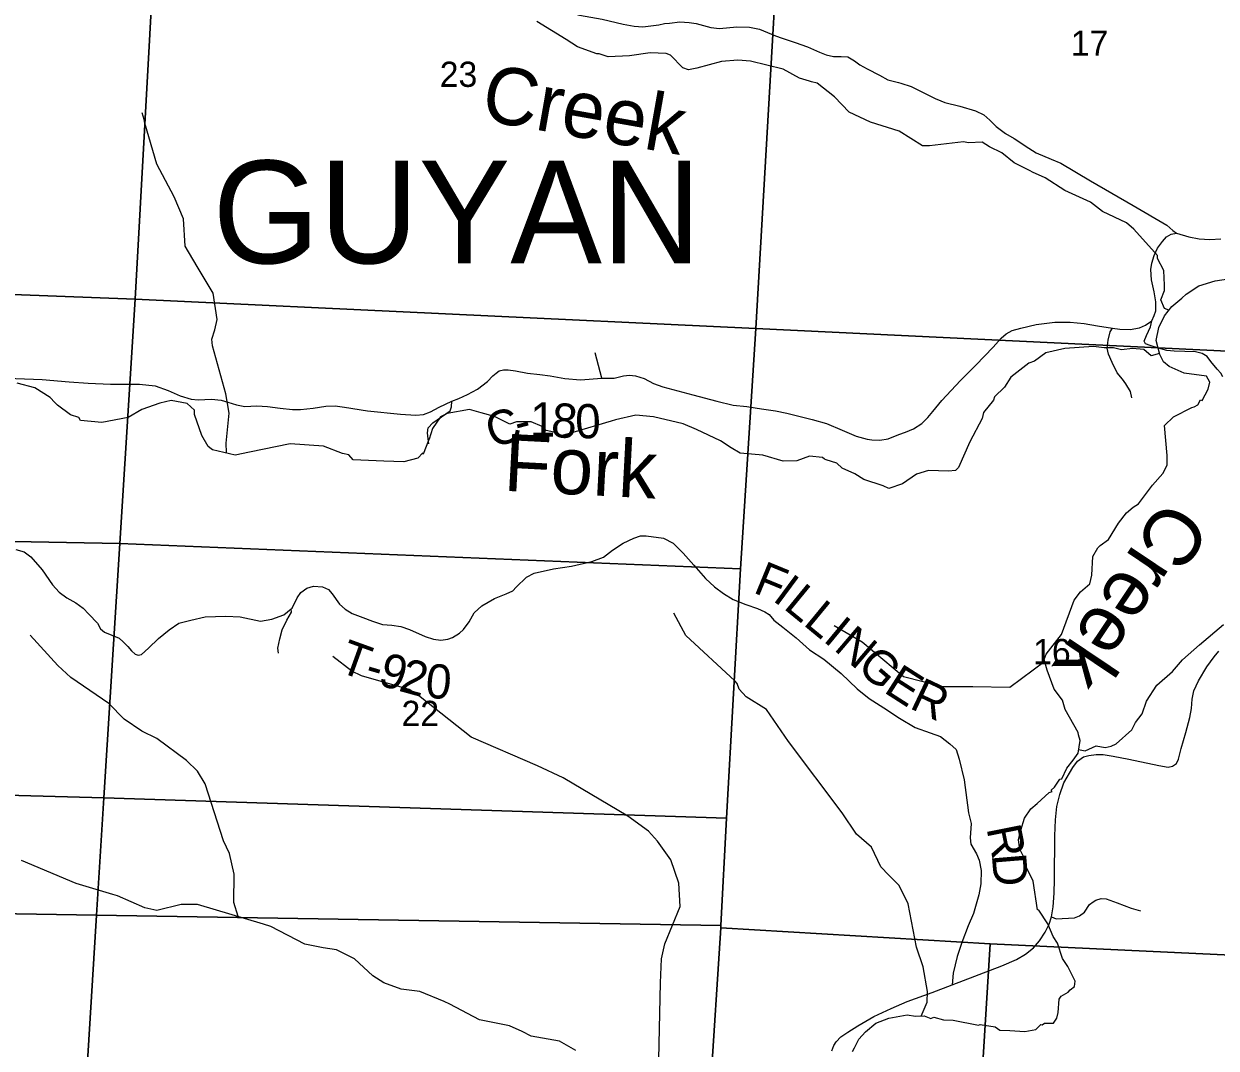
# Model space of a CAD drawing. Extents: x 1878108 to 2183446, y 146837 to 508383.
# Drawn here: x 2019274 to 2029722, y 228134 to 237108 of the extents above; entities that cross this region are included whole.
import ezdxf

# ---------------------------------------------------------------- set-up
doc = ezdxf.new("R2010")
doc.units = 0
for name, color, linetype in [('GM_X_County_Road', 7, 'Continuous'), ('GM_X_County_Road_Text', 7, 'Continuous'), ('GM_X_Minor_River', 7, 'Continuous'), ('GM_X_Minor_River_Text', 7, 'Continuous'), ('GM_X_Section', 7, 'Continuous'), ('GM_X_Section_Text', 7, 'Continuous'), ('GM_X_State_Route', 7, 'Continuous'), ('GM_X_Township_Road', 7, 'Continuous'), ('GM_X_Township_Road_Text', 7, 'Continuous'), ('GM_X_Township_ROW', 7, 'Continuous'), ('GM_X_Township_Text', 7, 'Continuous')]:
    doc.layers.add(name, color=color, linetype=linetype)

msp = doc.modelspace()

# ---------------------------------------------------------------- linework, layer by layer
at = {"layer": 'GM_X_County_Road'}
for points in [[(2024112, 237192), (2024143, 237184), (2024342, 237149), (2024527, 237105), (2024624, 237087), (2024699, 237083), (2024838, 237100), (2024887, 237110), (2024933, 237114), (2025024, 237125), (2025104, 237119), (2025165, 237110), (2025294, 237077), (2025371, 237068), (2025522, 237081), (2025633, 237080), (2025722, 237061), (2025862, 237002), (2025919, 236983)], [(2025919, 236983), (2026033, 236944), (2026142, 236907), (2026246, 236861), (2026306, 236837), (2026369, 236821), (2026437, 236822), (2026495, 236819), (2026552, 236785), (2026601, 236748), (2026663, 236715), (2026771, 236659), (2026845, 236619), (2026939, 236594)], [(2026939, 236594), (2026960, 236588), (2027050, 236559), (2027142, 236514), (2027266, 236451), (2027276, 236447)], [(2027276, 236447), (2027346, 236419), (2027476, 236386), (2027614, 236346), (2027686, 236310), (2027740, 236264), (2027794, 236210), (2027877, 236147), (2027953, 236105), (2028081, 236019), (2028144, 235978), (2028276, 235922), (2028361, 235887), (2028620, 235733), (2028994, 235516), (2029290, 235345), (2029342, 235297), (2029375, 235274)], [(2020287, 233951), (2020426, 233937), (2020540, 233897), (2020643, 233849), (2020740, 233819), (2020801, 233813), (2020920, 233820), (2021005, 233812), (2021063, 233794), (2021138, 233769), (2021210, 233757), (2021316, 233761), (2021409, 233755), (2021520, 233740), (2021628, 233730), (2021698, 233729), (2021809, 233741), (2021922, 233758), (2022003, 233761), (2022085, 233751), (2022285, 233718), (2022574, 233688), (2022710, 233679), (2022777, 233687), (2022837, 233708), (2022915, 233751), (2023025, 233801), (2023086, 233827), (2023161, 233862), (2023251, 233907), (2023336, 233974), (2023385, 234024), (2023413, 234047), (2023439, 234067), (2023477, 234076), (2023517, 234078), (2023582, 234067), (2023687, 234047), (2023796, 234037), (2023886, 234025), (2024016, 234002), (2024153, 233990), (2024340, 234004), (2024448, 234004), (2024530, 234024), (2024583, 234030), (2024635, 234025), (2024709, 234002), (2024792, 233957), (2024873, 233929), (2025137, 233858), (2025346, 233803), (2025491, 233768), (2025609, 233756), (2025738, 233735), (2025860, 233719), (2025959, 233698), (2026182, 233643), (2026309, 233606), (2026445, 233547), (2026569, 233496), (2026664, 233470), (2026704, 233463), (2026775, 233460), (2026848, 233471), (2026942, 233509), (2026999, 233532), (2027071, 233561), (2027143, 233606), (2027197, 233660), (2027241, 233713), (2027318, 233807), (2027482, 233984), (2027617, 234119), (2027768, 234275), (2027839, 234353), (2027882, 234391), (2027935, 234422), (2028011, 234442), (2028146, 234473), (2028309, 234496), (2028444, 234495), (2028567, 234483), (2028683, 234462), (2028814, 234441), (2028878, 234433), (2028969, 234430), (2029051, 234444), (2029104, 234468), (2029158, 234506), (2029180, 234553), (2029193, 234595), (2029193, 234674), (2029180, 234761), (2029157, 234866), (2029150, 234955), (2029158, 235012), (2029179, 235079), (2029209, 235143), (2029252, 235202), (2029287, 235242), (2029328, 235265), (2029375, 235274)], [(2029375, 235274), (2029482, 235243), (2029574, 235226), (2029666, 235220), (2029762, 235226)], [(2018604, 233931), (2018664, 233946), (2018917, 233997), (2019047, 234008), (2019435, 233993), (2019672, 233973), (2019838, 233959), (2020033, 233950), (2020194, 233951), (2020284, 233951), (2020287, 233951)]]:
    msp.add_lwpolyline(points, dxfattribs=at)
at = {"layer": 'GM_X_Minor_River'}
for points in [[(2029309, 234600), (2029271, 234613), (2029239, 234691), (2029269, 234771), (2029269, 234818), (2029265, 234946), (2029207, 235052), (2029207, 235078), (2029001, 235309), (2028937, 235365), (2028725, 235463), (2028622, 235547), (2028396, 235648), (2028224, 235758), (2028112, 235808), (2028094, 235820), (2027953, 235892), (2027845, 235978), (2027737, 236032), (2027673, 236072), (2027553, 236066), (2027509, 236074), (2027210, 236041), (2027148, 236041), (2026946, 236169), (2026693, 236248), (2026507, 236334), (2026377, 236468), (2026225, 236590), (2026176, 236600), (2026158, 236606), (2026070, 236632), (2025928, 236710), (2025642, 236781), (2025531, 236789), (2025389, 236779), (2025173, 236720), (2025098, 236704), (2025048, 236722), (2024942, 236834), (2024904, 236850), (2024762, 236855), (2024581, 236829), (2024395, 236820), (2024315, 236846), (2024295, 236846), (2024127, 236906), (2024028, 236970), (2023770, 237128)], [(2021049, 233353), (2021047, 233435), (2021073, 233697), (2021044, 233868), (2020927, 234287), (2020923, 234347), (2020947, 234426), (2020968, 234518), (2020933, 234748), (2020792, 234981), (2020688, 235160), (2020673, 235401), (2020593, 235592), (2020440, 235880), (2020335, 236238), (2020328, 236270), (2020310, 236329)], [(2028867, 232733), (2028937, 232824), (2028995, 232873), (2029043, 232903), (2029165, 233066), (2029256, 233170), (2029294, 233242), (2029294, 233325), (2029270, 233590), (2029348, 233666), (2029509, 233747), (2029531, 233753), (2029561, 233769), (2029585, 233813), (2029601, 233807), (2029653, 233908), (2029667, 233968), (2029637, 234022), (2029441, 234048), (2029311, 234105), (2029262, 234147), (2029228, 234212), (2029197, 234334), (2029219, 234448), (2029269, 234549), (2029335, 234633), (2029421, 234706), (2029459, 234740), (2029572, 234812), (2029714, 234857), (2029989, 234898)], [(2029225, 234221), (2029154, 234201), (2029090, 234255), (2028988, 234263), (2028894, 234251), (2028824, 234271), (2028740, 234271), (2028647, 234280), (2028395, 234264), (2028230, 234225), (2028132, 234153), (2028080, 234135), (2027924, 234012), (2027867, 233925), (2027779, 233839), (2027771, 233811), (2027683, 233704), (2027671, 233650), (2027564, 233445), (2027466, 233220), (2027438, 233196), (2027378, 233190), (2027201, 233195), (2027097, 233163), (2026973, 233078), (2026853, 233036), (2026805, 233062), (2026634, 233116), (2026556, 233166), (2026446, 233216), (2026398, 233260), (2026304, 233288), (2026290, 233294), (2026274, 233308), (2026159, 233321), (2026047, 233279), (2025929, 233277), (2025749, 233330), (2025552, 233348), (2025472, 233394), (2025380, 233456), (2025170, 233554), (2025053, 233603), (2024791, 233665), (2024637, 233679), (2024460, 233638), (2024420, 233628), (2024085, 233529), (2023979, 233498), (2023919, 233532), (2023851, 233546), (2023815, 233580), (2023721, 233622), (2023592, 233622), (2023532, 233602), (2023398, 233669), (2023282, 233701), (2023180, 233729), (2022985, 233694), (2022925, 233664), (2022855, 233564), (2022825, 233469), (2022821, 233459), (2022775, 233337), (2022771, 233349), (2022726, 233302), (2022604, 233270), (2022430, 233276), (2022161, 233287), (2022121, 233331), (2022067, 233345), (2021901, 233409), (2021608, 233428), (2021253, 233355), (2021127, 233330), (2020929, 233376), (2020917, 233384), (2020889, 233404), (2020835, 233502), (2020769, 233685), (2020771, 233723), (2020707, 233783), (2020566, 233808), (2020466, 233786), (2020308, 233729), (2020190, 233659), (2019957, 233616), (2019771, 233634), (2019755, 233658), (2019682, 233684), (2019570, 233768), (2019546, 233792), (2019506, 233834), (2019372, 233918), (2019216, 233961)], [(2028008, 230031), (2028010, 230045), (2028044, 230149), (2028097, 230230), (2028155, 230278), (2028259, 230375), (2028285, 230383), (2028277, 230395), (2028305, 230421), (2028353, 230489), (2028371, 230493), (2028414, 230586), (2028470, 230658), (2028512, 230718), (2028530, 230829), (2028516, 230879), (2028512, 230899), (2028398, 231101), (2028376, 231182), (2028304, 231280), (2028242, 231446), (2028216, 231540), (2028234, 231587), (2028368, 231757), (2028477, 232059), (2028533, 232131), (2028615, 232201), (2028632, 232278), (2028642, 232442), (2028686, 232517), (2028706, 232539), (2028780, 232589), (2028867, 232733)], [(2027138, 228415), (2027189, 228537), (2027193, 228631), (2027154, 228847), (2027097, 229019), (2027023, 229398), (2026944, 229559), (2026855, 229650), (2026783, 229721), (2026703, 229896), (2026571, 230008), (2026445, 230195), (2025975, 230821), (2025781, 231100), (2025605, 231212), (2025543, 231280), (2025525, 231328), (2025506, 231353), (2025075, 231748), (2024969, 231946)], [(2028517, 230749), (2028576, 230739), (2028670, 230783), (2028750, 230769), (2028802, 230779), (2028847, 230801), (2028983, 230924), (2029015, 230986), (2029075, 231063), (2029113, 231175), (2029204, 231314), (2029340, 231433), (2029428, 231535), (2029575, 231666), (2029787, 231845)], [(2021153, 229286), (2021114, 229411), (2021116, 229658), (2021077, 229839), (2021023, 229949), (2020864, 230451), (2020796, 230560), (2020699, 230655), (2020441, 230846), (2020309, 230910), (2020155, 231017), (2020018, 231154), (2019687, 231381), (2019571, 231485), (2019329, 231751)], [(2028221, 231521), (2027913, 231295), (2027590, 231299), (2027328, 231299), (2026982, 231386), (2026620, 231691), (2026375, 231833)], [(2024683, 227722), (2024761, 227829), (2024838, 228036), (2024852, 228707), (2024862, 228916), (2024890, 229048), (2025026, 229374), (2025013, 229580), (2024945, 229784), (2024826, 229948), (2024747, 230034), (2024568, 230167), (2023999, 230503), (2023776, 230608), (2023195, 230859), (2022734, 231224), (2022650, 231277), (2022232, 231395), (2022148, 231437), (2021981, 231564)], [(2026535, 228105), (2026553, 228137), (2026590, 228211), (2026650, 228276), (2026740, 228352), (2026854, 228395), (2027015, 228425), (2027089, 228415), (2027163, 228416), (2027221, 228394), (2027247, 228404), (2027333, 228382), (2027419, 228380), (2027640, 228336), (2027654, 228340), (2027786, 228319), (2027828, 228291), (2027914, 228287), (2028045, 228281), (2028143, 228297), (2028187, 228342), (2028199, 228338), (2028219, 228354), (2028297, 228354), (2028327, 228396), (2028337, 228446), (2028348, 228563), (2028364, 228589), (2028426, 228625), (2028444, 228645), (2028480, 228673), (2028488, 228720), (2028424, 228848), (2028376, 228920), (2028332, 229054), (2028294, 229112), (2028248, 229223), (2028170, 229343), (2028158, 229345), (2028118, 229598), (2028040, 229756), (2028030, 229818), (2028002, 229876), (2027990, 229959), (2028008, 230031)], [(2024110, 228112), (2023967, 228194), (2023719, 228238), (2023640, 228281), (2023530, 228330), (2023268, 228381), (2023007, 228519), (2022958, 228543), (2022745, 228630), (2022580, 228651), (2022430, 228706), (2022334, 228767), (2022173, 228915), (2022014, 228996), (2021898, 229013), (2021738, 229045), (2021439, 229200), (2021374, 229220), (2020796, 229393), (2020653, 229392), (2020441, 229340), (2020334, 229362), (2020094, 229469), (2020053, 229481), (2019734, 229575), (2019255, 229777)]]:
    msp.add_lwpolyline(points, dxfattribs=at)
at = {"layer": 'GM_X_Section'}
for points in [[(2015123, 240346), (2020547, 240083), (2020250, 234697), (2014808, 234903)], [(2020547, 240083), (2026001, 239844), (2025688, 234438), (2020250, 234697)], [(2026001, 239844), (2031567, 239568), (2031220, 234172), (2025688, 234438)], [(2014808, 234903), (2020250, 234697), (2020116, 232556), (2014665, 232658)], [(2020250, 234697), (2025688, 234438), (2025553, 232333), (2020116, 232556)], [(2025688, 234438), (2031220, 234172), (2031083, 231960), (2030950, 229735), (2030910, 228899), (2027742, 229049), (2025381, 229188), (2025382, 229207), (2025432, 230150), (2025553, 232333)], [(2020116, 232556), (2019976, 230326), (2014541, 230475), (2014665, 232658)], [(2020116, 232556), (2025553, 232333), (2025432, 230150), (2019976, 230326)], [(2014541, 230475), (2019976, 230326), (2019912, 229298), (2014471, 229389)], [(2019976, 230326), (2025432, 230150), (2025382, 229207), (2019912, 229298)], [(2014469, 229373), (2014471, 229389), (2019912, 229298), (2019831, 228016), (2017253, 228069), (2014396, 228128)], [(2025382, 229207), (2025381, 229188), (2025290, 227792), (2024327, 227833), (2020197, 228008), (2019831, 228016), (2019912, 229298)], [(2027742, 229049), (2027476, 224730), (2025104, 224845), (2025290, 227792), (2025381, 229188)], [(2030910, 228899), (2030822, 227644), (2030446, 227648), (2030240, 224596), (2027476, 224730), (2027742, 229049)]]:
    msp.add_lwpolyline(points, close=True, dxfattribs=at)
at = {"layer": 'GM_X_State_Route'}
msp.add_lwpolyline([(2026355, 228111), (2026371, 228158), (2026392, 228190), (2026433, 228232), (2026495, 228273), (2026583, 228328), (2026722, 228411), (2026874, 228481), (2027014, 228541), (2027234, 228621), (2027409, 228687), (2027843, 228856), (2027972, 228910), (2028051, 228958), (2028121, 229013), (2028175, 229074), (2028223, 229149), (2028258, 229221), (2028280, 229283), (2028295, 229373), (2028302, 229491), (2028306, 229612), (2028309, 229994), (2028314, 230134), (2028327, 230252), (2028354, 230355), (2028388, 230457), (2028467, 230593), (2028507, 230648), (2028559, 230685), (2028607, 230698), (2028671, 230706), (2028732, 230706), (2028821, 230693), (2028958, 230666), (2029220, 230610), (2029303, 230597), (2029339, 230603), (2029374, 230629), (2029392, 230667), (2029417, 230760), (2029458, 230900), (2029491, 231031), (2029505, 231111), (2029511, 231191), (2029527, 231264), (2029567, 231351), (2029642, 231476), (2029705, 231563), (2029747, 231611)], dxfattribs=at)
at = {"layer": 'GM_X_Township_Road'}
for points in [[(2029782, 234015), (2029763, 234047), (2029730, 234084), (2029677, 234151), (2029643, 234193), (2029599, 234221), (2029540, 234235), (2029354, 234241), (2029289, 234245), (2029216, 234267), (2029143, 234290), (2029103, 234306), (2029092, 234329), (2029111, 234377), (2029148, 234455), (2029158, 234506)], [(2028984, 233833), (2028971, 233886), (2028930, 233954), (2028901, 233994), (2028856, 234052), (2028810, 234140), (2028778, 234214), (2028766, 234268), (2028776, 234337), (2028794, 234409), (2028814, 234441)], [(2022822, 233430), (2022818, 233471), (2022812, 233526), (2022818, 233569), (2022857, 233613), (2023011, 233718), (2023022, 233753), (2023025, 233801)], [(2019205, 232502), (2019276, 232482), (2019335, 232438), (2019434, 232326), (2019527, 232194), (2019584, 232129), (2019651, 232079), (2019731, 232036), (2019794, 231990), (2019844, 231937), (2019921, 231856), (2019946, 231809), (2019980, 231779), (2020109, 231726), (2020146, 231695), (2020185, 231652), (2020218, 231614), (2020251, 231587), (2020277, 231577), (2020306, 231584), (2020367, 231637), (2020453, 231723), (2020548, 231798), (2020634, 231856), (2020738, 231884), (2020863, 231913), (2021044, 231920), (2021171, 231913), (2021348, 231875), (2021448, 231891), (2021552, 231929), (2021618, 231984), (2021625, 231990), (2021670, 232079), (2021702, 232125), (2021753, 232163), (2021814, 232182), (2021892, 232176), (2021943, 232151), (2021977, 232114), (2022040, 232024), (2022089, 231979), (2022151, 231943), (2022245, 231908), (2022331, 231874), (2022418, 231847), (2022500, 231841), (2022579, 231829), (2022655, 231803), (2022791, 231741), (2022865, 231717), (2022928, 231708), (2022989, 231717), (2023030, 231732), (2023092, 231769), (2023126, 231802), (2023176, 231870), (2023221, 231948), (2023287, 232008), (2023399, 232073), (2023502, 232113), (2023560, 232142), (2023590, 232172), (2023680, 232260), (2023747, 232295), (2023915, 232333), (2024072, 232357), (2024251, 232398), (2024353, 232435), (2024434, 232496), (2024525, 232558), (2024621, 232603), (2024679, 232622), (2024729, 232622), (2024879, 232601), (2024964, 232558), (2025051, 232471), (2025146, 232364), (2025247, 232248), (2025327, 232176), (2025404, 232118), (2025491, 232066), (2025601, 232020), (2025702, 231985), (2025769, 231958), (2025806, 231932), (2025847, 231883), (2025926, 231821), (2026041, 231729), (2026160, 231625), (2026284, 231542), (2026437, 231415), (2026577, 231283), (2026682, 231196), (2026811, 231116), (2026947, 231024), (2027084, 230944), (2027216, 230896), (2027306, 230863), (2027390, 230800), (2027444, 230749), (2027470, 230667), (2027513, 230484), (2027552, 230194), (2027576, 230103), (2027566, 229977), (2027573, 229921), (2027622, 229836), (2027646, 229780), (2027664, 229691), (2027661, 229572), (2027643, 229477), (2027597, 229312), (2027549, 229205), (2027495, 229060), (2027453, 228937), (2027417, 228791), (2027409, 228687)], [(2028280, 229283), (2028319, 229268), (2028480, 229275), (2028524, 229293), (2028570, 229325), (2028613, 229391), (2028644, 229416), (2028667, 229429), (2028714, 229444), (2028760, 229443), (2028854, 229408), (2028977, 229361), (2029058, 229337)]]:
    msp.add_lwpolyline(points, dxfattribs=at)
at = {"layer": 'GM_X_Township_ROW'}
for points in [[(2024340, 234004), (2024282, 234225)], [(2021506, 231595), (2021500, 231637), (2021517, 231719), (2021538, 231800), (2021579, 231884), (2021619, 231954), (2021618, 231984)]]:
    msp.add_lwpolyline(points, dxfattribs=at)

# ---------------------------------------------------------------- texts
at = {"layer": 'GM_X_County_Road_Text'}
for s, rotation, p in [('C', 18.9515, (2023384, 233386)), ('1', 359.5811, (2023709, 233494)), ('8', 354.6607, (2023887, 233493)), ('0', 1.4818, (2024110, 233474)), ('-', 14.9583, (2023611, 233465))]:
    msp.add_text(s, height=300, rotation=rotation, dxfattribs=at).set_placement(p)
at = {"layer": 'GM_X_Minor_River_Text'}
for s, rotation, p in [('Creek', 350.0126, (2023266, 236268)), ('Fork', 357.013, (2023473, 233018)), ('Creek', 236.1304, (2029272, 232962))]:
    msp.add_text(s, height=500, rotation=rotation, dxfattribs=at).set_placement(p)
at = {"layer": 'GM_X_Section_Text'}
for s, p in [('17', (2028449, 236829)), ('23', (2022919, 236556)), ('16', (2028119, 231498)), ('22', (2022584, 230956))]:
    msp.add_text(s, height=221, rotation=0, dxfattribs=at).set_placement(p)
at = {"layer": 'GM_X_Township_Road_Text'}
for s, rotation, p in [('F', 337.6802, (2025656, 232129)), ('I', 323.4986, (2025826, 232061)), ('L', 320.6334, (2025922, 231991)), ('L', 320.4721, (2026095, 231848)), ('I', 320.4393, (2026269, 231706)), ('N', 319.5629, (2026363, 231628)), ('T', 340.1352, (2022019, 231437)), ('9', 343.8492, (2022368, 231319)), ('2', 344.5951, (2022550, 231267)), ('G', 319.276, (2026563, 231457)), ('-', 343.5921, (2022249, 231354)), ('0', 354.9875, (2022786, 231207)), ('E', 327.3764, (2026800, 231257)), ('R', 334.7222, (2027026, 231116)), ('R', 281.2384, (2027709, 230061)), ('D', 274.719, (2027756, 229829))]:
    msp.add_text(s, height=300, rotation=rotation, dxfattribs=at).set_placement(p)
at = {"layer": 'GM_X_Township_Text'}
msp.add_text('GUYAN', height=900, rotation=0, dxfattribs=at).set_placement((2020929, 235010))

doc.saveas('drawing.dxf')
